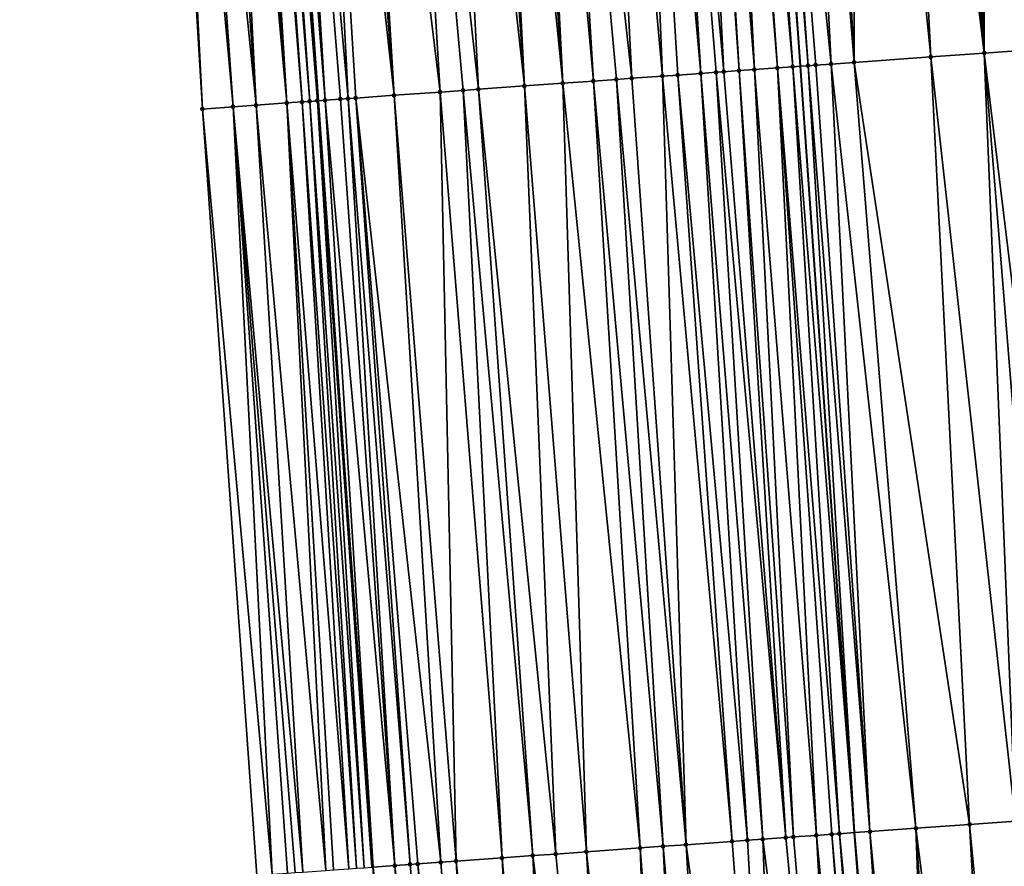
# Model space of a CAD drawing. Header units: feet. Extents: x 2004186 to 2014793, y 836912 to 864902.
# Tile 876 of 974: x 2004195 to 2004221, y 860542 to 860564. Entities that reach past the tile are written whole.
import ezdxf

# ---------------------------------------------------------------- set-up
doc = ezdxf.new("R2010")
doc.units = ezdxf.units.FT
doc.header["$LTSCALE"] = 100
doc.header["$MEASUREMENT"] = 0
for name, color, linetype, lineweight in [('EP_Travel Lane', 5, 'Continuous', 40), ('GPL_Skip Line', 2, 'Continuous', 40), ('Road Shots', 4, 'Continuous', 200), ('Road X-Section', 30, 'Continuous', 13)]:
    doc.layers.add(name, color=color, linetype=linetype, lineweight=lineweight)
doc.layers.add('I-77 SB_MM21-27-Surface-Border', color=7, linetype='Continuous')
doc.layers.add('I-77 SB_MM21-27-Surface-TIN', color=7, linetype='Continuous')

msp = doc.modelspace()

# ---------------------------------------------------------------- linework, layer by layer
at = {"layer": 'EP_Travel Lane'}
msp.add_polyline3d([(2004218.742353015, 860382.4197660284, 448.0662690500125), (2004216.755586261, 860402.316900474, 448.4627974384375), (2004214.768794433, 860422.2142860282, 448.8463106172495), (2004212.782030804, 860442.111389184, 449.2444517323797), (2004210.97367779, 860462.2098609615, 449.6404645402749), (2004209.266468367, 860482.1326712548, 450.04925705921), (2004207.559224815, 860502.0558798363, 450.4384870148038), (2004205.852002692, 860521.9788383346, 450.8400003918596), (2004204.312466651, 860542.1041651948, 451.2821712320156), (2004202.896498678, 860562.0496302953, 451.6989572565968), (2004201.480442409, 860581.9963391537, 452.0535789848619), (2004200.064453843, 860601.9420943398, 452.455866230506), (2004198.77745985, 860622.0740313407, 452.8547745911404), (2004197.601563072, 860642.0360309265, 453.2261109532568), (2004196.425661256, 860661.9981160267, 453.5929947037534)], dxfattribs=at)
at = {"layer": 'GPL_Skip Line'}
msp.add_polyline3d([(2004231.328673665, 860383.6973784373, 447.6122131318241), (2004229.323130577, 860403.5926549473, 448.0069521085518), (2004227.317611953, 860423.4876887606, 448.4142714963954), (2004225.312048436, 860443.3831679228, 448.7985058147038), (2004223.508308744, 860463.2974074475, 449.1870348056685), (2004221.794559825, 860483.2198365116, 449.5869883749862), (2004220.080822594, 860503.1421297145, 449.9936121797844), (2004218.367102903, 860523.0642190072, 450.4102471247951), (2004216.845918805, 860543.0013598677, 450.829507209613), (2004215.432595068, 860562.947286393, 451.2326639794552), (2004214.019274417, 860582.8931693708, 451.6379972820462), (2004212.605927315, 860602.8394256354, 452.0246735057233), (2004211.358393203, 860622.7960552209, 452.4217181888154), (2004210.225838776, 860642.7607374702, 452.7814176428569), (2004209.093303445, 860662.7250830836, 453.1586660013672)], dxfattribs=at)
at = {"layer": 'I-77 SB_MM21-27-Surface-Border', "color": 3, "linetype": 'ByBlock', "lineweight": -2}
msp.add_polyline3d([(2004218.196151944, 860382.364352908, 448.0843998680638), (2004215.394704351, 860402.1787814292, 448.5107952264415), (2004213.389155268, 860422.0741174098, 448.9024548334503), (2004210.388703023, 860441.8686169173, 449.3220847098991), (2004208.165958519, 860461.9660839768, 449.750310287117), (2004206.252983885, 860481.8709256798, 450.1721861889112), (2004204.539213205, 860501.7936077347, 450.5597117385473), (2004202.825478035, 860521.7158769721, 450.9675119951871), (2004201.285720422, 860541.8876498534, 451.3839638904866), (2004199.872405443, 860561.833452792, 451.7932975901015), (2004198.658534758, 860581.7941751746, 452.1634798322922), (2004197.644173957, 860601.7688913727, 452.5407739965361), (2004196.383024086, 860621.9367442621, 452.9304204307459), (2004196.049156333, 860641.9472507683, 453.2632844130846), (2004195.116297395, 860661.9229691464, 453.6381728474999)], dxfattribs=at)
at = {"layer": 'I-77 SB_MM21-27-Surface-TIN', "color": 128, "linetype": 'ByBlock', "lineweight": -2}
for points in [[(2004220.801911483, 860583.3788233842, 451.3867810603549), (2004220.203440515, 860583.3360137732, 451.4068373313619), (2004222.614206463, 860563.4615692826, 450.9636218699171)], [(2004217.809564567, 860583.1646635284, 451.4926502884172), (2004216.81211713, 860583.0932552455, 451.529022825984), (2004218.823914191, 860563.1901050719, 451.1074720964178)], [(2004218.607522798, 860583.2217861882, 451.4637505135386), (2004217.809564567, 860583.1646635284, 451.4926502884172), (2004220.220335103, 860563.2901542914, 451.0526708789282)], [(2004217.809564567, 860583.1646635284, 451.4926502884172), (2004218.823914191, 860563.1901050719, 451.1074720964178), (2004220.220335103, 860563.2901542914, 451.0526708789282)], [(2004219.405478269, 860583.2789477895, 451.432904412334), (2004218.607522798, 860583.2217861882, 451.4637505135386), (2004220.220335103, 860563.2901542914, 451.0526708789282)], [(2004220.203440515, 860583.3360137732, 451.4068373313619), (2004219.405478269, 860583.2789477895, 451.432904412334), (2004220.220335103, 860563.2901542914, 451.0526708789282)], [(2004220.203440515, 860583.3360137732, 451.4068373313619), (2004220.220335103, 860563.2901542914, 451.0526708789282), (2004222.614206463, 860563.4615692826, 450.9636218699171)], [(2004213.819782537, 860582.8789214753, 451.6435844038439), (2004213.420791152, 860582.8505333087, 451.6493794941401), (2004215.233103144, 860562.9330391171, 451.2382201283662)], [(2004213.819782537, 860582.8789214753, 451.6435844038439), (2004215.432595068, 860562.947286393, 451.2326639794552), (2004214.019274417, 860582.8931693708, 451.6379972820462)], [(2004213.819782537, 860582.8789214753, 451.6435844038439), (2004215.233103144, 860562.9330391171, 451.2382201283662), (2004215.432595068, 860562.947286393, 451.2326639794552)], [(2004214.218766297, 860582.9074172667, 451.632410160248), (2004214.019274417, 860582.8931693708, 451.6379972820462), (2004215.632086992, 860562.9615336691, 451.2271078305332)], [(2004215.632086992, 860562.9615336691, 451.2271078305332), (2004214.019274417, 860582.8931693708, 451.6379972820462), (2004215.432595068, 860562.947286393, 451.2326639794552)], [(2004215.216207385, 860582.9789151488, 451.5915594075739), (2004214.218766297, 860582.9074172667, 451.632410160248), (2004216.230560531, 860563.0043069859, 451.2088655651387)], [(2004214.218766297, 860582.9074172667, 451.632410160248), (2004215.83158247, 860562.9757307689, 451.2240595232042), (2004216.230560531, 860563.0043069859, 451.2088655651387)], [(2004214.218766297, 860582.9074172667, 451.632410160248), (2004215.632086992, 860562.9615336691, 451.2271078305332), (2004215.83158247, 860562.9757307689, 451.2240595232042)], [(2004215.814677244, 860583.0217403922, 451.5707218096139), (2004215.216207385, 860582.9789151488, 451.5915594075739), (2004216.829024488, 860563.0472155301, 451.1838645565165)], [(2004215.216207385, 860582.9789151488, 451.5915594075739), (2004216.230560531, 860563.0043069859, 451.2088655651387), (2004216.829024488, 860563.0472155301, 451.1838645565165)], [(2004216.81211713, 860583.0932552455, 451.529022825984), (2004215.814677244, 860583.0217403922, 451.5707218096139), (2004216.829024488, 860563.0472155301, 451.1838645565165)], [(2004216.81211713, 860583.0932552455, 451.529022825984), (2004216.829024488, 860563.0472155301, 451.1838645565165), (2004218.823914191, 860563.1901050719, 451.1074720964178)], [(2004211.026918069, 860582.6791426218, 451.7372137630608), (2004210.029470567, 860582.6077352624, 451.7735401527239), (2004211.84179456, 860562.6900717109, 451.3708454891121)], [(2004211.625385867, 860582.7219969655, 451.7149217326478), (2004211.026918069, 860582.6791426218, 451.7372137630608), (2004212.839238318, 860562.7615319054, 451.3318783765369)], [(2004211.026918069, 860582.6791426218, 451.7372137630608), (2004212.240767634, 860562.7187183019, 451.352134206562), (2004212.839238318, 860562.7615319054, 451.3318783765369)], [(2004211.026918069, 860582.6791426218, 451.7372137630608), (2004211.84179456, 860562.6900717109, 451.3708454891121), (2004212.240767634, 860562.7187183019, 451.352134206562)], [(2004212.423334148, 860582.7792600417, 451.6790038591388), (2004211.625385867, 860582.7219969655, 451.7149217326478), (2004213.437696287, 860562.804524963, 451.3026533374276)], [(2004211.625385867, 860582.7219969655, 451.7149217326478), (2004213.238210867, 860562.7901859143, 451.3127963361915), (2004213.437696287, 860562.804524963, 451.3026533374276)], [(2004211.625385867, 860582.7219969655, 451.7149217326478), (2004212.839238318, 860562.7615319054, 451.3318783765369), (2004213.238210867, 860562.7901859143, 451.3127963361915)], [(2004212.622823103, 860582.7935492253, 451.6713531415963), (2004212.423334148, 860582.7792600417, 451.6790038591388), (2004213.836676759, 860562.8330671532, 451.2891600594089)], [(2004212.423334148, 860582.7792600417, 451.6790038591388), (2004213.437696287, 860562.804524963, 451.3026533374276), (2004213.836676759, 860562.8330671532, 451.2891600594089)], [(2004213.221299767, 860582.8362784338, 451.6553154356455), (2004212.622823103, 860582.7935492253, 451.6713531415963), (2004214.235661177, 860562.8615536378, 451.2784509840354)], [(2004212.622823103, 860582.7935492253, 451.6713531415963), (2004213.836676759, 860562.8330671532, 451.2891600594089), (2004214.235661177, 860562.8615536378, 451.2784509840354)], [(2004213.420791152, 860582.8505333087, 451.6493794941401), (2004213.221299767, 860582.8362784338, 451.6553154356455), (2004214.834134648, 860562.9043279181, 451.2601605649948)], [(2004213.221299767, 860582.8362784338, 451.6553154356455), (2004214.235661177, 860562.8615536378, 451.2784509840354), (2004214.834134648, 860562.9043279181, 451.2601605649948)], [(2004213.420791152, 860582.8505333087, 451.6493794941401), (2004214.834134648, 860562.9043279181, 451.2601605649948), (2004215.233103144, 860562.9330391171, 451.2382201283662)], [(2004206.837640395, 860582.3792058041, 451.8910794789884), (2004206.039684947, 860582.3220438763, 451.9219418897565), (2004208.251000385, 860562.4327676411, 451.5134946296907)], [(2004207.236622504, 860582.4077248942, 451.8787407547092), (2004206.837640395, 860582.3792058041, 451.8910794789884), (2004208.251000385, 860562.4327676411, 451.5134946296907)], [(2004207.835097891, 860582.4504721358, 451.8618017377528), (2004207.236622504, 860582.4077248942, 451.8787407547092), (2004209.248442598, 860562.5042496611, 451.4734366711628)], [(2004207.236622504, 860582.4077248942, 451.8787407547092), (2004208.251000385, 860562.4327676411, 451.5134946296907), (2004209.248442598, 860562.5042496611, 451.4734366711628)], [(2004208.234070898, 860582.4791196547, 451.8430440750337), (2004207.835097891, 860582.4504721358, 451.8618017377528), (2004209.248442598, 860562.5042496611, 451.4734366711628)], [(2004208.832547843, 860582.5218449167, 451.8272036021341), (2004208.234070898, 860582.4791196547, 451.8430440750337), (2004210.046392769, 860562.5614860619, 451.4388520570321)], [(2004208.234070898, 860582.4791196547, 451.8430440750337), (2004209.248442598, 860562.5042496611, 451.4734366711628), (2004210.046392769, 860562.5614860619, 451.4388520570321)], [(2004210.029470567, 860582.6077352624, 451.7735401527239), (2004208.832547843, 860582.5218449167, 451.8272036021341), (2004211.043842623, 860562.6328602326, 451.4041844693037)], [(2004208.832547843, 860582.5218449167, 451.8272036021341), (2004210.644860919, 860562.6043354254, 451.4168089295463), (2004211.043842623, 860562.6328602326, 451.4041844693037)], [(2004208.832547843, 860582.5218449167, 451.8272036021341), (2004210.046392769, 860562.5614860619, 451.4388520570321), (2004210.644860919, 860562.6043354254, 451.4168089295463)], [(2004210.029470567, 860582.6077352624, 451.7735401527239), (2004211.043842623, 860562.6328602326, 451.4041844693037), (2004211.84179456, 860562.6900717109, 451.3708454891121)], [(2004203.246820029, 860582.1222713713, 452.0152539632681), (2004202.648348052, 860582.0794760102, 452.0345980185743), (2004204.859695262, 860562.1897513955, 451.6485610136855)], [(2004203.645804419, 860582.150758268, 452.004524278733), (2004203.246820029, 860582.1222713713, 452.0152539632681), (2004204.859695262, 860562.1897513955, 451.6485610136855)], [(2004204.842739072, 860582.2364802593, 451.9592752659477), (2004203.645804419, 860582.150758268, 452.004524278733), (2004206.056615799, 860562.2756725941, 451.5933555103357)], [(2004203.645804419, 860582.150758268, 452.004524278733), (2004204.859695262, 860562.1897513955, 451.6485610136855), (2004206.056615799, 860562.2756725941, 451.5933555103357)], [(2004206.039684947, 860582.3220438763, 451.9219418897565), (2004204.842739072, 860582.2364802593, 451.9592752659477), (2004207.054056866, 860562.3471707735, 451.5524898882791)], [(2004204.842739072, 860582.2364802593, 451.9592752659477), (2004206.655081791, 860562.3185524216, 451.5697897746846), (2004207.054056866, 860562.3471707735, 451.5524898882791)], [(2004204.842739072, 860582.2364802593, 451.9592752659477), (2004206.056615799, 860562.2756725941, 451.5933555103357), (2004206.655081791, 860562.3185524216, 451.5697897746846)], [(2004206.039684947, 860582.3220438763, 451.9219418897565), (2004207.054056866, 860562.3471707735, 451.5524898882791), (2004208.251000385, 860562.4327676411, 451.5134946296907)], [(2004199.855452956, 860581.880129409, 452.1066231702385), (2004199.25698933, 860581.8372161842, 452.1318581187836), (2004201.268822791, 860561.9335523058, 451.7359826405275)], [(2004200.254436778, 860581.9086243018, 452.0954938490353), (2004199.855452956, 860581.880129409, 452.1066231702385), (2004201.268822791, 860561.9335523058, 451.7359826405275)], [(2004200.453929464, 860581.9228608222, 452.0904752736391), (2004200.254436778, 860581.9086243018, 452.0954938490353), (2004202.066780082, 860561.9906882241, 451.706420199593)], [(2004200.254436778, 860581.9086243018, 452.0954938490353), (2004201.268822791, 860561.9335523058, 451.7359826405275), (2004202.066780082, 860561.9906882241, 451.706420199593)], [(2004200.653416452, 860581.9371777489, 452.0814379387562), (2004200.453929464, 860581.9228608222, 452.0904752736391), (2004202.066780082, 860561.9906882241, 451.706420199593)], [(2004200.852899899, 860581.9515446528, 452.0699027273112), (2004200.653416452, 860581.9371777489, 452.0814379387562), (2004202.066780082, 860561.9906882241, 451.706420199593)], [(2004201.052386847, 860581.9658621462, 452.0608370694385), (2004200.852899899, 860581.9515446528, 452.0699027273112), (2004202.465753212, 860562.0193340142, 451.6877489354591)], [(2004200.852899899, 860581.9515446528, 452.0699027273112), (2004202.066780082, 860561.9906882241, 451.706420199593), (2004202.465753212, 860562.0193340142, 451.6877489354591)], [(2004201.251878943, 860581.9801069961, 452.0554021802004), (2004201.052386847, 860581.9658621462, 452.0608370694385), (2004202.665258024, 860562.0333994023, 451.6912836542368)], [(2004201.052386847, 860581.9658621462, 452.0608370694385), (2004202.465753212, 860562.0193340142, 451.6877489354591), (2004202.665258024, 860562.0333994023, 451.6912836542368)], [(2004201.251878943, 860581.9801069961, 452.0554021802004), (2004202.864768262, 860562.0473882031, 451.6986462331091), (2004201.480442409, 860581.9963391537, 452.0535789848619)], [(2004201.251878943, 860581.9801069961, 452.0554021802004), (2004202.665258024, 860562.0333994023, 451.6912836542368), (2004202.864768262, 860562.0473882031, 451.6986462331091)], [(2004201.850371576, 860582.0226108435, 452.0506281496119), (2004201.480442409, 860581.9963391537, 452.0535789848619), (2004203.064270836, 860562.061485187, 451.7006017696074)], [(2004202.864768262, 860562.0473882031, 451.6986462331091), (2004202.896498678, 860562.0496302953, 451.6989572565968), (2004201.480442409, 860581.9963391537, 452.0535789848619)], [(2004203.064270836, 860562.061485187, 451.7006017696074), (2004201.480442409, 860581.9963391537, 452.0535789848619), (2004202.896498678, 860562.0496302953, 451.6989572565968)], [(2004202.648348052, 860582.0794760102, 452.0345980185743), (2004201.850371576, 860582.0226108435, 452.0506281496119), (2004203.662756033, 860562.104093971, 451.6905829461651)], [(2004201.850371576, 860582.0226108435, 452.0506281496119), (2004203.463258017, 860562.0899326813, 451.691841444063), (2004203.662756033, 860562.104093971, 451.6905829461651)], [(2004201.850371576, 860582.0226108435, 452.0506281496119), (2004203.064270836, 860562.061485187, 451.7006017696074), (2004203.463258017, 860562.0899326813, 451.691841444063)], [(2004202.648348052, 860582.0794760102, 452.0345980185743), (2004203.862251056, 860562.1182975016, 451.6872132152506), (2004204.859695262, 860562.1897513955, 451.6485610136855)], [(2004202.648348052, 860582.0794760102, 452.0345980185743), (2004203.662756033, 860562.104093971, 451.6905829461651), (2004203.862251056, 860562.1182975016, 451.6872132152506)], [(2004198.85802118, 860581.8085000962, 452.1540429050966), (2004198.658534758, 860581.7941751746, 452.1634798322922), (2004199.872405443, 860561.833452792, 451.7932975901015)], [(2004199.25698933, 860581.8372161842, 452.1318581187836), (2004198.85802118, 860581.8085000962, 452.1540429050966), (2004200.670360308, 860561.8906229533, 451.7620236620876)], [(2004198.85802118, 860581.8085000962, 452.1540429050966), (2004199.872405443, 860561.833452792, 451.7932975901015), (2004200.670360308, 860561.8906229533, 451.7620236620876)], [(2004199.25698933, 860581.8372161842, 452.1318581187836), (2004200.670360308, 860561.8906229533, 451.7620236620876), (2004201.268822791, 860561.9335523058, 451.7359826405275)], [(2004222.614206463, 860563.4615692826, 450.9636218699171), (2004220.220335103, 860563.2901542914, 451.0526708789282), (2004222.631102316, 860543.4156919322, 450.6103484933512)], [(2004218.823914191, 860563.1901050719, 451.1074720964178), (2004216.829024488, 860563.0472155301, 451.1838645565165), (2004219.838255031, 860543.215670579, 450.7160981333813)], [(2004220.220335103, 860563.2901542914, 451.0526708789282), (2004218.823914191, 860563.1901050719, 451.1074720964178), (2004221.035189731, 860543.3013919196, 450.6708816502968)], [(2004218.823914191, 860563.1901050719, 451.1074720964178), (2004219.838255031, 860543.215670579, 450.7160981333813), (2004221.035189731, 860543.3013919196, 450.6708816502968)], [(2004220.220335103, 860563.2901542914, 451.0526708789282), (2004221.83314812, 860543.3585123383, 450.6420938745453), (2004222.631102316, 860543.4156919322, 450.6103484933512)], [(2004220.220335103, 860563.2901542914, 451.0526708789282), (2004221.035189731, 860543.3013919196, 450.6708816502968), (2004221.83314812, 860543.3585123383, 450.6420938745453)], [(2004214.834134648, 860562.9043279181, 451.2601605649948), (2004214.235661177, 860562.8615536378, 451.2784509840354), (2004215.848452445, 860542.9302186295, 450.8525326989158)], [(2004215.233103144, 860562.9330391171, 451.2382201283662), (2004214.834134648, 860562.9043279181, 451.2601605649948), (2004216.446939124, 860542.9728065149, 450.8435583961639)], [(2004214.834134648, 860562.9043279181, 451.2601605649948), (2004216.247432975, 860542.9587599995, 450.8390804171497), (2004216.446939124, 860542.9728065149, 450.8435583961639)], [(2004214.834134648, 860562.9043279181, 451.2601605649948), (2004215.848452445, 860542.9302186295, 450.8525326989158), (2004216.247432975, 860542.9587599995, 450.8390804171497)], [(2004215.233103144, 860562.9330391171, 451.2382201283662), (2004216.845918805, 860543.0013598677, 450.829507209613), (2004215.432595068, 860562.947286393, 451.2326639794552)], [(2004215.233103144, 860562.9330391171, 451.2382201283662), (2004216.446939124, 860542.9728065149, 450.8435583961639), (2004216.845918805, 860543.0013598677, 450.829507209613)], [(2004215.632086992, 860562.9615336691, 451.2271078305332), (2004215.432595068, 860562.947286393, 451.2326639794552), (2004216.845918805, 860543.0013598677, 450.829507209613)], [(2004215.83158247, 860562.9757307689, 451.2240595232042), (2004215.632086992, 860562.9615336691, 451.2271078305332), (2004217.244898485, 860543.0299132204, 450.8154560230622)], [(2004215.632086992, 860562.9615336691, 451.2271078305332), (2004216.845918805, 860543.0013598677, 450.829507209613), (2004217.244898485, 860543.0299132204, 450.8154560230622)], [(2004216.230560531, 860563.0043069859, 451.2088655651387), (2004215.83158247, 860562.9757307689, 451.2240595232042), (2004217.244898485, 860543.0299132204, 450.8154560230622)], [(2004216.829024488, 860563.0472155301, 451.1838645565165), (2004216.230560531, 860563.0043069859, 451.2088655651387), (2004218.441830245, 860543.1156760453, 450.7681661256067)], [(2004216.230560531, 860563.0043069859, 451.2088655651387), (2004217.244898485, 860543.0299132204, 450.8154560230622), (2004218.441830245, 860543.1156760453, 450.7681661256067)], [(2004216.829024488, 860563.0472155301, 451.1838645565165), (2004218.441830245, 860543.1156760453, 450.7681661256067), (2004219.838255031, 860543.215670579, 450.7160981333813)], [(2004211.043842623, 860562.6328602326, 451.4041844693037), (2004210.644860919, 860562.6043354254, 451.4168089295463), (2004212.457126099, 860542.6875018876, 450.9726297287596)], [(2004211.84179456, 860562.6900717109, 451.3708454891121), (2004211.043842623, 860562.6328602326, 451.4041844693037), (2004212.457126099, 860542.6875018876, 450.9726297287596)], [(2004212.240767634, 860562.7187183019, 451.352134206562), (2004211.84179456, 860562.6900717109, 451.3708454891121), (2004213.654063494, 860542.773185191, 450.9293143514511)], [(2004211.84179456, 860562.6900717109, 451.3708454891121), (2004212.457126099, 860542.6875018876, 450.9726297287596), (2004213.654063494, 860542.773185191, 450.9293143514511)], [(2004212.839238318, 860562.7615319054, 451.3318783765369), (2004212.240767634, 860562.7187183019, 451.352134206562), (2004214.053045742, 860542.8017022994, 450.9170746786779)], [(2004212.240767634, 860562.7187183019, 451.352134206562), (2004213.654063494, 860542.773185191, 450.9293143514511), (2004214.053045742, 860542.8017022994, 450.9170746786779)], [(2004213.238210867, 860562.7901859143, 451.3127963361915), (2004212.839238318, 860562.7615319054, 451.3318783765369), (2004214.452022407, 860542.830298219, 450.9008959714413)], [(2004212.839238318, 860562.7615319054, 451.3318783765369), (2004214.053045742, 860542.8017022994, 450.9170746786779), (2004214.452022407, 860542.830298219, 450.9008959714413)], [(2004213.437696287, 860562.804524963, 451.3026533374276), (2004213.238210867, 860562.7901859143, 451.3127963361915), (2004215.050483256, 860542.8732506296, 450.8737024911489)], [(2004213.238210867, 860562.7901859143, 451.3127963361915), (2004214.452022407, 860542.830298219, 450.9008959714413), (2004215.050483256, 860542.8732506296, 450.8737024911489)], [(2004213.836676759, 860562.8330671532, 451.2891600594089), (2004213.437696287, 860562.804524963, 451.3026533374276), (2004215.050483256, 860542.8732506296, 450.8737024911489)], [(2004214.235661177, 860562.8615536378, 451.2784509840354), (2004213.836676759, 860562.8330671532, 451.2891600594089), (2004215.249972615, 860542.8875340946, 450.866337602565)], [(2004213.836676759, 860562.8330671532, 451.2891600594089), (2004215.050483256, 860542.8732506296, 450.8737024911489), (2004215.249972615, 860542.8875340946, 450.866337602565)], [(2004214.235661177, 860562.8615536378, 451.2784509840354), (2004215.249972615, 860542.8875340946, 450.866337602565), (2004215.848452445, 860542.9302186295, 450.8525326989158)], [(2004208.251000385, 860562.4327676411, 451.5134946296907), (2004207.054056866, 860562.3471707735, 451.5524898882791), (2004209.065831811, 860542.4443327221, 451.1153391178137)], [(2004209.248442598, 860562.5042496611, 451.4734366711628), (2004208.251000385, 860562.4327676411, 451.5134946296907), (2004209.8637869, 860542.5014997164, 451.0842234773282)], [(2004208.251000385, 860562.4327676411, 451.5134946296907), (2004209.065831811, 860542.4443327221, 451.1153391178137), (2004209.8637869, 860542.5014997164, 451.0842234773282)], [(2004210.046392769, 860562.5614860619, 451.4388520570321), (2004209.248442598, 860562.5042496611, 451.4734366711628), (2004211.260191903, 860542.6017734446, 451.0182011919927)], [(2004209.248442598, 860562.5042496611, 451.4734366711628), (2004209.8637869, 860542.5014997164, 451.0842234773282), (2004211.260191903, 860542.6017734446, 451.0182011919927)], [(2004210.644860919, 860562.6043354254, 451.4168089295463), (2004210.046392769, 860562.5614860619, 451.4388520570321), (2004211.858663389, 860542.6445757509, 450.9985100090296)], [(2004210.046392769, 860562.5614860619, 451.4388520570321), (2004211.260191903, 860542.6017734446, 451.0182011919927), (2004211.858663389, 860542.6445757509, 450.9985100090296)], [(2004210.644860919, 860562.6043354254, 451.4168089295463), (2004211.858663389, 860542.6445757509, 450.9985100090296), (2004212.457126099, 860542.6875018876, 450.9726297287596)], [(2004203.862251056, 860562.1182975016, 451.6872132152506), (2004203.662756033, 860562.104093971, 451.6905829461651), (2004205.275540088, 860542.1728607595, 451.2595768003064)], [(2004204.859695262, 860562.1897513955, 451.6485610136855), (2004203.862251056, 860562.1182975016, 451.6872132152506), (2004206.073498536, 860542.2299803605, 451.2308299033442)], [(2004203.862251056, 860562.1182975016, 451.6872132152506), (2004205.475032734, 860542.1870978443, 451.2545300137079), (2004206.073498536, 860542.2299803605, 451.2308299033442)], [(2004203.862251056, 860562.1182975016, 451.6872132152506), (2004205.275540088, 860542.1728607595, 451.2595768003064), (2004205.475032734, 860542.1870978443, 451.2545300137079)], [(2004206.056615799, 860562.2756725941, 451.5933555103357), (2004204.859695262, 860562.1897513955, 451.6485610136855), (2004206.472468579, 860542.2586697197, 451.2099810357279)], [(2004204.859695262, 860562.1897513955, 451.6485610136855), (2004206.073498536, 860542.2299803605, 451.2308299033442), (2004206.472468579, 860542.2586697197, 451.2099810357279)], [(2004206.655081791, 860562.3185524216, 451.5697897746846), (2004206.056615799, 860562.2756725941, 451.5933555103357), (2004207.669394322, 860542.3445174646, 451.1584467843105)], [(2004206.056615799, 860562.2756725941, 451.5933555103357), (2004206.472468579, 860542.2586697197, 451.2099810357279), (2004207.669394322, 860542.3445174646, 451.1584467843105)], [(2004207.054056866, 860562.3471707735, 451.5524898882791), (2004206.655081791, 860562.3185524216, 451.5697897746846), (2004208.467360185, 860542.4015324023, 451.1349310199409)], [(2004206.655081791, 860562.3185524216, 451.5697897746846), (2004207.669394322, 860542.3445174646, 451.1584467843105), (2004208.467360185, 860542.4015324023, 451.1349310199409)], [(2004207.054056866, 860562.3471707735, 451.5524898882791), (2004208.467360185, 860542.4015324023, 451.1349310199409), (2004209.065831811, 860542.4443327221, 451.1153391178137)], [(2004200.670360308, 860561.8906229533, 451.7620236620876), (2004199.872405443, 860561.833452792, 451.7932975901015), (2004201.684696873, 860541.9162487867, 451.3676345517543)], [(2004201.268822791, 860561.9335523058, 451.7359826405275), (2004200.670360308, 860561.8906229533, 451.7620236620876), (2004202.482632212, 860541.9736945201, 451.3225873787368)], [(2004200.670360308, 860561.8906229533, 451.7620236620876), (2004202.283141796, 860541.9594259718, 451.3292067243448), (2004202.482632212, 860541.9736945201, 451.3225873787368)], [(2004200.670360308, 860561.8906229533, 451.7620236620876), (2004202.083658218, 860541.9450609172, 451.3406495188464), (2004202.283141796, 860541.9594259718, 451.3292067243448)], [(2004200.670360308, 860561.8906229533, 451.7620236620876), (2004201.684696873, 860541.9162487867, 451.3676345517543), (2004202.083658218, 860541.9450609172, 451.3406495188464)], [(2004202.066780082, 860561.9906882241, 451.706420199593), (2004201.268822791, 860561.9335523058, 451.7359826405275), (2004203.081112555, 860542.0163718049, 451.3091448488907)], [(2004201.268822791, 860561.9335523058, 451.7359826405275), (2004202.482632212, 860541.9736945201, 451.3225873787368), (2004203.081112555, 860542.0163718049, 451.3091448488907)], [(2004202.465753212, 860562.0193340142, 451.6877489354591), (2004202.066780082, 860561.9906882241, 451.706420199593), (2004203.679581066, 860542.0592160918, 451.2873554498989)], [(2004202.066780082, 860561.9906882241, 451.706420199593), (2004203.280608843, 860542.0305575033, 451.3066663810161), (2004203.679581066, 860542.0592160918, 451.2873554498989)], [(2004202.066780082, 860561.9906882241, 451.706420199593), (2004203.081112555, 860542.0163718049, 451.3091448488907), (2004203.280608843, 860542.0305575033, 451.3066663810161)], [(2004202.665258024, 860562.0333994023, 451.6912836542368), (2004202.465753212, 860562.0193340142, 451.6877489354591), (2004203.879066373, 860542.0735567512, 451.277131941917)], [(2004202.465753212, 860562.0193340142, 451.6877489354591), (2004203.679581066, 860542.0592160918, 451.2873554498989), (2004203.879066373, 860542.0735567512, 451.277131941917)], [(2004202.864768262, 860562.0473882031, 451.6986462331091), (2004202.665258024, 860562.0333994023, 451.6912836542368), (2004204.07856808, 860542.0876659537, 451.2784767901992)], [(2004202.665258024, 860562.0333994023, 451.6912836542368), (2004203.879066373, 860542.0735567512, 451.277131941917), (2004204.07856808, 860542.0876659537, 451.2784767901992)], [(2004202.864768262, 860562.0473882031, 451.6986462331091), (2004204.312466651, 860542.1041651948, 451.2821712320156), (2004202.896498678, 860562.0496302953, 451.6989572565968)], [(2004202.864768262, 860562.0473882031, 451.6986462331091), (2004204.278074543, 860542.101708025, 451.2831768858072), (2004204.312466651, 860542.1041651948, 451.2821712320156)], [(2004202.864768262, 860562.0473882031, 451.6986462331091), (2004204.07856808, 860542.0876659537, 451.2784767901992), (2004204.278074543, 860542.101708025, 451.2831768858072)], [(2004203.064270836, 860562.061485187, 451.7006017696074), (2004202.896498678, 860562.0496302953, 451.6989572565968), (2004204.312466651, 860542.1041651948, 451.2821712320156)], [(2004203.463258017, 860562.0899326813, 451.691841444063), (2004203.064270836, 860562.061485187, 451.7006017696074), (2004204.876549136, 860542.1444664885, 451.2656769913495)], [(2004203.064270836, 860562.061485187, 451.7006017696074), (2004204.312466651, 860542.1041651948, 451.2821712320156), (2004204.876549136, 860542.1444664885, 451.2656769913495)], [(2004203.662756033, 860562.104093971, 451.6905829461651), (2004203.463258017, 860562.0899326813, 451.691841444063), (2004204.876549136, 860542.1444664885, 451.2656769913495)], [(2004203.662756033, 860562.104093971, 451.6905829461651), (2004204.876549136, 860542.1444664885, 451.2656769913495), (2004205.275540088, 860542.1728607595, 451.2595768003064)], [(2004199.872405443, 860561.833452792, 451.7932975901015), (2004201.285720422, 860541.8876498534, 451.3839638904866), (2004201.684696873, 860541.9162487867, 451.3676345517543)], [(2004220.957374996, 860523.288927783, 450.3181010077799), (2004219.838255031, 860543.215670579, 450.7160981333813), (2004218.441830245, 860543.1156760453, 450.7681661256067)], [(2004221.754371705, 860523.3581862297, 450.2839901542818), (2004221.035189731, 860543.3013919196, 450.6708816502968), (2004219.838255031, 860543.215670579, 450.7160981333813)], [(2004221.754371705, 860523.3581862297, 450.2839901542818), (2004219.838255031, 860543.215670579, 450.7160981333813), (2004220.957374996, 860523.288927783, 450.3181010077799)], [(2004216.972351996, 860522.9430942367, 450.4661356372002), (2004215.848452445, 860542.9302186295, 450.8525326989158), (2004215.249972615, 860542.8875340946, 450.866337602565)], [(2004217.769350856, 860523.0123276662, 450.4332530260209), (2004216.247432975, 860542.9587599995, 450.8390804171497), (2004215.848452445, 860542.9302186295, 450.8525326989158)], [(2004217.769350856, 860523.0123276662, 450.4332530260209), (2004215.848452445, 860542.9302186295, 450.8525326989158), (2004216.972351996, 860522.9430942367, 450.4661356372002)], [(2004217.968596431, 860523.0296841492, 450.4226696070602), (2004216.446939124, 860542.9728065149, 450.8435583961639), (2004216.247432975, 860542.9587599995, 450.8390804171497)], [(2004217.968596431, 860523.0296841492, 450.4226696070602), (2004216.247432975, 860542.9587599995, 450.8390804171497), (2004217.769350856, 860523.0123276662, 450.4332530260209)], [(2004216.446939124, 860542.9728065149, 450.8435583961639), (2004218.367102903, 860523.0642190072, 450.4102471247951), (2004216.845918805, 860543.0013598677, 450.829507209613)], [(2004217.968596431, 860523.0296841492, 450.4226696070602), (2004218.367102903, 860523.0642190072, 450.4102471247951), (2004216.446939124, 860542.9728065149, 450.8435583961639)], [(2004218.566356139, 860523.0814864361, 450.4040358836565), (2004217.244898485, 860543.0299132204, 450.8154560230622), (2004216.845918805, 860543.0013598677, 450.829507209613)], [(2004218.566356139, 860523.0814864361, 450.4040358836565), (2004216.845918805, 860543.0013598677, 450.829507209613), (2004218.367102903, 860523.0642190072, 450.4102471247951)], [(2004219.164120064, 860523.1332396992, 450.3878090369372), (2004218.441830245, 860543.1156760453, 450.7681661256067), (2004217.244898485, 860543.0299132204, 450.8154560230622)], [(2004219.164120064, 860523.1332396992, 450.3878090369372), (2004217.244898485, 860543.0299132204, 450.8154560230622), (2004218.765618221, 860523.0986510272, 450.4028735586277)], [(2004218.765618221, 860523.0986510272, 450.4028735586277), (2004217.244898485, 860543.0299132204, 450.8154560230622), (2004218.566356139, 860523.0814864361, 450.4040358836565)], [(2004220.957374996, 860523.288927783, 450.3181010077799), (2004218.441830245, 860543.1156760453, 450.7681661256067), (2004219.761868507, 860523.1851729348, 450.3627462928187)], [(2004219.761868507, 860523.1851729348, 450.3627462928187), (2004218.441830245, 860543.1156760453, 450.7681661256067), (2004219.164120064, 860523.1332396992, 450.3878090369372)], [(2004212.788085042, 860522.5798853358, 450.6256801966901), (2004211.858663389, 860542.6445757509, 450.9985100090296), (2004211.260191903, 860542.6017734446, 451.0182011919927)], [(2004213.585090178, 860522.6490458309, 450.5963783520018), (2004212.457126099, 860542.6875018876, 450.9726297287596), (2004211.858663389, 860542.6445757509, 450.9985100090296)], [(2004213.585090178, 860522.6490458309, 450.5963783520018), (2004211.858663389, 860542.6445757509, 450.9985100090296), (2004212.788085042, 860522.5798853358, 450.6256801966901)], [(2004215.179092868, 860522.7874549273, 450.5334490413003), (2004213.654063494, 860542.773185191, 450.9293143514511), (2004212.457126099, 860542.6875018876, 450.9726297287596)], [(2004215.179092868, 860522.7874549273, 450.5334490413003), (2004212.457126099, 860542.6875018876, 450.9726297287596), (2004213.585090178, 860522.6490458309, 450.5963783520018)], [(2004215.179092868, 860522.7874549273, 450.5334490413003), (2004214.053045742, 860542.8017022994, 450.9170746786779), (2004213.654063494, 860542.773185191, 450.9293143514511)], [(2004215.179092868, 860522.7874549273, 450.5334490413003), (2004214.452022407, 860542.830298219, 450.9008959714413), (2004214.053045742, 860542.8017022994, 450.9170746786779)], [(2004216.972351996, 860522.9430942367, 450.4661356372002), (2004215.050483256, 860542.8732506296, 450.8737024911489), (2004214.452022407, 860542.830298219, 450.9008959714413)], [(2004216.972351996, 860522.9430942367, 450.4661356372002), (2004214.452022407, 860542.830298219, 450.9008959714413), (2004215.179092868, 860522.7874549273, 450.5334490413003)], [(2004216.972351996, 860522.9430942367, 450.4661356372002), (2004215.249972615, 860542.8875340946, 450.866337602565), (2004215.050483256, 860542.8732506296, 450.8737024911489)], [(2004209.400805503, 860522.28604294, 450.7458086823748), (2004208.467360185, 860542.4015324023, 451.1349310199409), (2004207.669394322, 860542.3445174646, 451.1584467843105)], [(2004210.994829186, 860522.4242079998, 450.6948605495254), (2004209.065831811, 860542.4443327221, 451.1153391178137), (2004208.467360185, 860542.4015324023, 451.1349310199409)], [(2004210.994829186, 860522.4242079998, 450.6948605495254), (2004208.467360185, 860542.4015324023, 451.1349310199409), (2004209.400805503, 860522.28604294, 450.7458086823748)], [(2004210.994829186, 860522.4242079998, 450.6948605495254), (2004209.8637869, 860542.5014997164, 451.0842234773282), (2004209.065831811, 860542.4443327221, 451.1153391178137)], [(2004211.991084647, 860522.5106697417, 450.6576871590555), (2004211.260191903, 860542.6017734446, 451.0182011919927), (2004209.8637869, 860542.5014997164, 451.0842234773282)], [(2004211.991084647, 860522.5106697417, 450.6576871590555), (2004209.8637869, 860542.5014997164, 451.0842234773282), (2004210.994829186, 860522.4242079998, 450.6948605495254)], [(2004212.788085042, 860522.5798853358, 450.6256801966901), (2004211.260191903, 860542.6017734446, 451.0182011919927), (2004212.588836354, 860522.5625650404, 450.6344869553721)], [(2004212.588836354, 860522.5625650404, 450.6344869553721), (2004211.260191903, 860542.6017734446, 451.0182011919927), (2004211.991084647, 860522.5106697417, 450.6576871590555)], [(2004206.212759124, 860522.0097013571, 450.8482677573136), (2004204.876549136, 860542.1444664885, 451.2656769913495), (2004204.312466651, 860542.1041651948, 451.2821712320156)], [(2004207.009787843, 860522.0785876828, 450.8324265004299), (2004205.275540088, 860542.1728607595, 451.2595768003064), (2004204.876549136, 860542.1444664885, 451.2656769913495)], [(2004207.009787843, 860522.0785876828, 450.8324265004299), (2004204.876549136, 860542.1444664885, 451.2656769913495), (2004206.212759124, 860522.0097013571, 450.8482677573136)], [(2004207.009787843, 860522.0785876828, 450.8324265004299), (2004205.475032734, 860542.1870978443, 451.2545300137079), (2004205.275540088, 860542.1728607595, 451.2595768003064)], [(2004207.607546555, 860522.1304015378, 450.8132248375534), (2004206.073498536, 860542.2299803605, 451.2308299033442), (2004205.475032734, 860542.1870978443, 451.2545300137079)], [(2004207.607546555, 860522.1304015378, 450.8132248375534), (2004205.475032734, 860542.1870978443, 451.2545300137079), (2004207.009787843, 860522.0785876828, 450.8324265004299)], [(2004207.607546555, 860522.1304015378, 450.8132248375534), (2004206.472468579, 860542.2586697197, 451.2099810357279), (2004206.073498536, 860542.2299803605, 451.2308299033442)], [(2004208.603796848, 860522.216923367, 450.7731014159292), (2004207.669394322, 860542.3445174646, 451.1584467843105), (2004206.472468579, 860542.2586697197, 451.2099810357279)], [(2004208.603796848, 860522.216923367, 450.7731014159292), (2004206.472468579, 860542.2586697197, 451.2099810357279), (2004207.607546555, 860522.1304015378, 450.8132248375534)], [(2004209.400805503, 860522.28604294, 450.7458086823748), (2004207.669394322, 860542.3445174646, 451.1584467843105), (2004208.603796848, 860522.216923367, 450.7731014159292)]]:
    msp.add_3dface(points, dxfattribs=at)
at = {"layer": 'Road Shots', "lineweight": 100}
for p in [(2004218.823914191, 860563.1901050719, 451.1074720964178), (2004220.220335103, 860563.2901542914, 451.0526708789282), (2004214.834134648, 860562.9043279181, 451.2601605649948), (2004215.233103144, 860562.9330391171, 451.2382201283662), (2004215.632086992, 860562.9615336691, 451.2271078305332), (2004215.83158247, 860562.9757307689, 451.2240595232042), (2004216.230560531, 860563.0043069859, 451.2088655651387), (2004216.829024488, 860563.0472155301, 451.1838645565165), (2004211.043842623, 860562.6328602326, 451.4041844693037), (2004211.84179456, 860562.6900717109, 451.3708454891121), (2004212.240767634, 860562.7187183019, 451.352134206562), (2004212.839238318, 860562.7615319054, 451.3318783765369), (2004213.238210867, 860562.7901859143, 451.3127963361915), (2004213.437696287, 860562.804524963, 451.3026533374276), (2004213.836676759, 860562.8330671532, 451.2891600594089), (2004214.235661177, 860562.8615536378, 451.2784509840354), (2004208.251000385, 860562.4327676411, 451.5134946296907), (2004209.248442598, 860562.5042496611, 451.4734366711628), (2004210.046392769, 860562.5614860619, 451.4388520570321), (2004210.644860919, 860562.6043354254, 451.4168089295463), (2004203.862251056, 860562.1182975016, 451.6872132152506), (2004204.859695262, 860562.1897513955, 451.6485610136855), (2004206.056615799, 860562.2756725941, 451.5933555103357), (2004206.655081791, 860562.3185524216, 451.5697897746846), (2004207.054056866, 860562.3471707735, 451.5524898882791), (2004200.670360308, 860561.8906229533, 451.7620236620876), (2004201.268822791, 860561.9335523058, 451.7359826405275), (2004202.066780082, 860561.9906882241, 451.706420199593), (2004202.465753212, 860562.0193340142, 451.6877489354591), (2004202.665258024, 860562.0333994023, 451.6912836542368), (2004202.864768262, 860562.0473882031, 451.6986462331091), (2004203.064270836, 860562.061485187, 451.7006017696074), (2004203.463258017, 860562.0899326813, 451.691841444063), (2004203.662756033, 860562.104093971, 451.6905829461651), (2004199.872405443, 860561.833452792, 451.7932975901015), (2004219.838255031, 860543.215670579, 450.7160981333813), (2004215.848452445, 860542.9302186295, 450.8525326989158), (2004216.247432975, 860542.9587599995, 450.8390804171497), (2004216.446939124, 860542.9728065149, 450.8435583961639), (2004217.244898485, 860543.0299132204, 450.8154560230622), (2004218.441830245, 860543.1156760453, 450.7681661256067), (2004211.858663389, 860542.6445757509, 450.9985100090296), (2004212.457126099, 860542.6875018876, 450.9726297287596), (2004213.654063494, 860542.773185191, 450.9293143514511), (2004214.053045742, 860542.8017022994, 450.9170746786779), (2004214.452022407, 860542.830298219, 450.9008959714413), (2004215.050483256, 860542.8732506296, 450.8737024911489), (2004215.249972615, 860542.8875340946, 450.866337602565), (2004208.467360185, 860542.4015324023, 451.1349310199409), (2004209.065831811, 860542.4443327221, 451.1153391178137), (2004209.8637869, 860542.5014997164, 451.0842234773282), (2004211.260191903, 860542.6017734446, 451.0182011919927), (2004204.876549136, 860542.1444664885, 451.2656769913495), (2004205.275540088, 860542.1728607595, 451.2595768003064), (2004205.475032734, 860542.1870978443, 451.2545300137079), (2004206.073498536, 860542.2299803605, 451.2308299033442), (2004206.472468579, 860542.2586697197, 451.2099810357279), (2004207.669394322, 860542.3445174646, 451.1584467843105)]:
    msp.add_point(p, dxfattribs=at)
at = {"layer": 'Road X-Section', "extrusion": (-0.0706663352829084, 0.997298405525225, 0.02005391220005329), "elevation": 716616.5444240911, "flags": 128}
msp.add_lwpolyline([(-2060012.356473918, -13921.97167275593), (-2060013.156473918, -13922.0029529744), (-2060013.756473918, -13922.02899923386), (-2060014.556473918, -13922.058567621), (-2060014.956473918, -13922.07724264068), (-2060015.156473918, -13922.07370721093), (-2060015.356473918, -13922.06634315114), (-2060015.556473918, -13922.0643872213), (-2060015.956473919, -13922.0731493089), (-2060016.156473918, -13922.07440805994), (-2060016.356473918, -13922.07777846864), (-2060017.356473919, -13922.11643844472), (-2060018.556473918, -13922.17165505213), (-2060019.156473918, -13922.1952255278), (-2060019.556473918, -13922.21252889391), (-2060020.756473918, -13922.25153199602), (-2060021.756473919, -13922.29159801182), (-2060022.556473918, -13922.32618958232), (-2060023.156473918, -13922.34823714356), (-2060023.556473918, -13922.36086414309), (-2060024.356473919, -13922.3942098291), (-2060024.756473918, -13922.41292487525), (-2060025.356473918, -13922.43318477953), (-2060025.756473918, -13922.45227065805), (-2060025.956473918, -13922.46241569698), (-2060026.356473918, -13922.47591168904), (-2060026.756473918, -13922.48662291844), (-2060027.356473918, -13922.50491701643), (-2060027.756473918, -13922.52686186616), (-2060028.156473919, -13922.53797639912), (-2060028.356473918, -13922.54102531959), (-2060028.756473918, -13922.55622233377), (-2060029.356473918, -13922.58122837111), (-2060031.356473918, -13922.65763619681), (-2060032.756473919, -13922.71244843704), (-2060035.156473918, -13922.80151535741), (-2060036.956473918, -13922.87313082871), (-2060037.556473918, -13922.89628285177), (-2060038.156473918, -13922.92159166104), (-2060038.556473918, -13922.94376786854), (-2060038.756473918, -13922.95233520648), (-2060039.156473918, -13922.97884468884), (-2060039.356473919, -13922.99794830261), (-2060039.756473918, -13923.04127708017), (-2060040.156473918, -13923.06993845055), (-2060040.756473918, -13923.13359219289), (-2060041.356473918, -13923.18897274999), (-2060041.756473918, -13923.22014641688), (-2060041.956473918, -13923.23404561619), (-2060042.556473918, -13923.28250751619)], dxfattribs=at)
at = {"layer": 'Road X-Section', "extrusion": (-0.07066633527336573, 0.9972984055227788, 0.02005391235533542), "elevation": 716596.5444411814, "flags": 128}
msp.add_lwpolyline([(-2060012.356467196, -13921.98004155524), (-2060012.756467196, -13921.99637417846), (-2060013.156467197, -13922.02336463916), (-2060013.356467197, -13922.03480973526), (-2060013.556467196, -13922.04143041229), (-2060014.156467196, -13922.05487564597), (-2060014.356467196, -13922.05735461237), (-2060014.756467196, -13922.07666942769), (-2060014.956467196, -13922.08689499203), (-2060015.156467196, -13922.08554987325), (-2060015.356467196, -13922.08084883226), (-2060015.956467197, -13922.09835224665), (-2060016.356467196, -13922.10445366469), (-2060016.556467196, -13922.1095014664), (-2060017.156467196, -13922.13320634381), (-2060017.556467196, -13922.15405940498), (-2060018.756467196, -13922.20560402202), (-2060019.556467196, -13922.22912451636), (-2060020.156467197, -13922.24872035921), (-2060020.956467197, -13922.2798422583), (-2060022.356467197, -13922.34587782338), (-2060022.956467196, -13922.36557296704), (-2060023.556467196, -13922.39145845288), (-2060024.756467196, -13922.43478254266), (-2060025.156467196, -13922.44702467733), (-2060025.556467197, -13922.46320663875), (-2060026.156467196, -13922.49040558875), (-2060026.356467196, -13922.49777195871), (-2060026.956467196, -13922.51157963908), (-2060027.356467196, -13922.52503462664), (-2060027.556467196, -13922.52055574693), (-2060028.356467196, -13922.54866377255), (-2060029.556467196, -13922.59596318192), (-2060030.956467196, -13922.64804164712), (-2060032.156467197, -13922.69326722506), (-2060032.956467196, -13922.7220607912), (-2060033.756467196, -13922.75381255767), (-2060034.756467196, -13922.78494163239), (-2060035.556467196, -13922.81518673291), (-2060036.156467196, -13922.84070910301), (-2060037.156467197, -13922.87724793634), (-2060037.556467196, -13922.89089366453), (-2060038.356467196, -13922.92843819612), (-2060038.556467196, -13922.94056751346), (-2060038.756467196, -13922.95007516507), (-2060039.156467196, -13922.97626411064), (-2060039.556467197, -13923.0080438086), (-2060039.756467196, -13923.01289915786), (-2060039.956467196, -13923.02277597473), (-2060040.156467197, -13923.03829457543), (-2060040.356467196, -13923.06086338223), (-2060040.756467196, -13923.11712897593), (-2060040.956467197, -13923.14097952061), (-2060041.356467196, -13923.18126087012), (-2060041.756467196, -13923.21582423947), (-2060041.956467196, -13923.22499614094), (-2060042.356467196, -13923.25251783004), (-2060042.556467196, -13923.26897556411)], dxfattribs=at)

doc.saveas('drawing.dxf')
